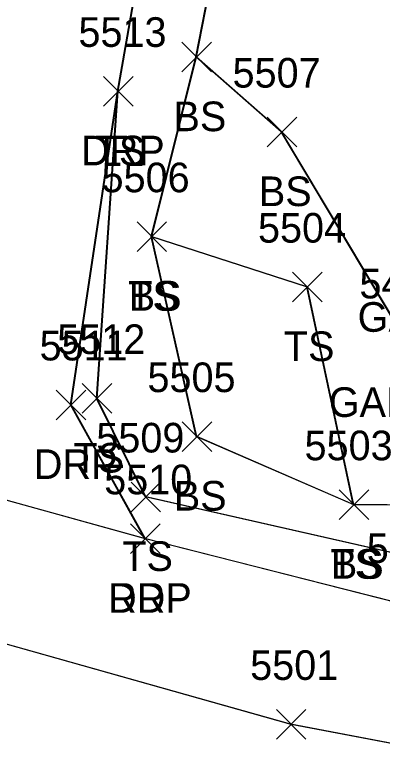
# Model space of a CAD drawing. Extents: x 1554668 to 1563881, y 831386 to 834374.
# Drawn here: x 1561837.1 to 1561861.9, y 833090.1 to 833140.6 of the extents above; entities that cross this region are included whole.
import ezdxf

# ---------------------------------------------------------------- set-up
doc = ezdxf.new("R2010")
doc.units = 0
for name, color, linetype in [('L_A', 7, 'Continuous'), ('L_I', 7, 'Continuous'), ('L_TIC', 7, 'Continuous'), ('LELB', 7, 'Continuous'), ('P_A', 7, 'Continuous'), ('P_I', 7, 'Continuous'), ('P_TIC', 7, 'Continuous'), ('PET', 7, 'Continuous'), ('PRC', 7, 'Continuous'), ('R_A', 7, 'Continuous'), ('R_I', 7, 'Continuous'), ('R_TIC', 7, 'Continuous'), ('RDP', 7, 'Continuous')]:
    doc.layers.add(name, color=color, linetype=linetype)

msp = doc.modelspace()

# ---------------------------------------------------------------- linework, layer by layer
at = {"layer": 'L_TIC'}
for points in [[(1561848.413, 833136.729), (1561850.413, 833138.729)], [(1561850.413, 833136.729), (1561848.413, 833138.729)], [(1561848.413, 833136.729), (1561850.413, 833138.729)], [(1561850.413, 833136.729), (1561848.413, 833138.729)], [(1561843.126, 833134.42), (1561845.126, 833136.42)], [(1561845.126, 833134.42), (1561843.126, 833136.42)], [(1561854.18, 833131.67), (1561856.18, 833133.67)], [(1561856.18, 833131.67), (1561854.18, 833133.67)], [(1561845.389, 833124.605), (1561847.389, 833126.605)], [(1561847.389, 833124.605), (1561845.389, 833126.605)], [(1561845.389, 833124.605), (1561847.389, 833126.605)], [(1561847.389, 833124.605), (1561845.389, 833126.605)], [(1561855.899, 833121.205), (1561857.899, 833123.205)], [(1561857.899, 833121.205), (1561855.899, 833123.205)], [(1561841.69, 833113.682), (1561843.69, 833115.682)], [(1561843.69, 833113.682), (1561841.69, 833115.682)], [(1561848.433, 833111.112), (1561850.433, 833113.112)], [(1561850.433, 833111.112), (1561848.433, 833113.112)], [(1561844.986, 833107.035), (1561846.986, 833109.035)], [(1561846.986, 833107.035), (1561844.986, 833109.035)], [(1561859.042, 833106.51), (1561861.042, 833108.51)], [(1561861.042, 833106.51), (1561859.042, 833108.51)], [(1561859.042, 833106.51), (1561861.042, 833108.51)], [(1561861.042, 833106.51), (1561859.042, 833108.51)]]:
    msp.add_lwpolyline(points, dxfattribs=at)
at = {"layer": 'LELB'}
for points in [[(1561896.157, 833110.529), (1561885.646, 833103.516), (1561871.444, 833107.411), (1561859.996, 833107.515), (1561849.385, 833112.12), (1561846.342, 833125.61), (1561849.363, 833137.741), (1561853.594, 833159.386), (1561854.012, 833165.388), (1561843.795, 833172.424)], [(1561896.157, 833110.529), (1561885.646, 833103.516), (1561871.444, 833107.411), (1561859.996, 833107.515), (1561849.385, 833112.12), (1561846.342, 833125.61), (1561849.363, 833137.741), (1561853.594, 833159.386), (1561854.012, 833165.388), (1561843.795, 833172.424)], [(1561896.157, 833110.529), (1561885.646, 833103.516), (1561871.444, 833107.411), (1561859.996, 833107.515), (1561849.385, 833112.12), (1561846.342, 833125.61), (1561849.363, 833137.741), (1561853.594, 833159.386), (1561854.012, 833165.388), (1561843.795, 833172.424)], [(1561896.205, 833110.522), (1561885.694, 833103.511), (1561871.49, 833107.407), (1561860.042, 833107.51), (1561849.433, 833112.112), (1561846.389, 833125.605), (1561849.413, 833137.729), (1561853.641, 833159.38), (1561854.06, 833165.379), (1561843.843, 833172.416)], [(1561863.623, 833118.45), (1561855.134, 833132.675), (1561849.363, 833137.741)], [(1561863.623, 833118.45), (1561855.134, 833132.675), (1561849.363, 833137.741)], [(1561863.623, 833118.45), (1561855.134, 833132.675), (1561849.363, 833137.741)], [(1561863.672, 833118.437), (1561855.18, 833132.67), (1561849.413, 833137.729)], [(1561944.136, 833108.566), (1561937.29, 833091.8), (1561930.722, 833090.547), (1561906.561, 833095.542), (1561892, 833098.723), (1561885.647, 833099.045), (1561845.936, 833108.046), (1561842.642, 833114.691), (1561844.076, 833135.432)], [(1561944.136, 833108.566), (1561937.29, 833091.8), (1561930.722, 833090.547), (1561906.561, 833095.542), (1561892, 833098.723), (1561885.647, 833099.045), (1561845.936, 833108.046), (1561842.642, 833114.691), (1561844.076, 833135.432)], [(1561944.136, 833108.566), (1561937.29, 833091.8), (1561930.722, 833090.547), (1561906.561, 833095.542), (1561892, 833098.723), (1561885.647, 833099.045), (1561845.936, 833108.046), (1561842.642, 833114.691), (1561844.076, 833135.432)], [(1561944.181, 833108.555), (1561937.337, 833091.79), (1561930.767, 833090.536), (1561906.607, 833095.531), (1561892.047, 833098.713), (1561885.695, 833099.038), (1561845.986, 833108.035), (1561842.69, 833114.682), (1561844.126, 833135.42)], [(1561859.996, 833107.515), (1561856.852, 833122.212), (1561846.342, 833125.61)], [(1561859.996, 833107.515), (1561856.852, 833122.212), (1561846.342, 833125.61)], [(1561859.996, 833107.515), (1561856.852, 833122.212), (1561846.342, 833125.61)], [(1561860.042, 833107.51), (1561856.899, 833122.205), (1561846.389, 833125.605)]]:
    msp.add_lwpolyline(points, dxfattribs=at)
at = {"layer": 'P_TIC'}
for points in [[(1561844.952, 833104.212), (1561846.952, 833106.212)], [(1561846.952, 833104.212), (1561844.952, 833106.212)], [(1561854.803, 833091.68), (1561856.803, 833093.68)], [(1561856.803, 833091.68), (1561854.803, 833093.68)]]:
    msp.add_lwpolyline(points, dxfattribs=at)
at = {"layer": 'PET'}
for points in [[(1562141.253, 833047.118), (1562119.219, 833051.02), (1562082.185, 833058.003), (1562039.029, 833066.72), (1561990.705, 833076.46), (1561963.841, 833081.85), (1561937.623, 833086.627), (1561907.239, 833092.025), (1561888.365, 833096.124), (1561864.197, 833100.58), (1561845.905, 833105.219), (1561814.163, 833114.007), (1561794.691, 833124.468), (1561784.578, 833134.978), (1561776.402, 833149.044), (1561771.881, 833170.92), (1561772.446, 833192.579), (1561778.438, 833223.18)], [(1562141.253, 833047.118), (1562119.219, 833051.02), (1562082.185, 833058.003), (1562039.029, 833066.72), (1561990.705, 833076.46), (1561963.841, 833081.85), (1561937.623, 833086.627), (1561907.239, 833092.025), (1561888.365, 833096.124), (1561864.197, 833100.58), (1561845.905, 833105.219), (1561814.163, 833114.007), (1561794.691, 833124.468), (1561784.578, 833134.978), (1561776.402, 833149.044), (1561771.881, 833170.92), (1561772.446, 833192.579), (1561778.438, 833223.18)], [(1562141.253, 833047.118), (1562119.219, 833051.02), (1562082.185, 833058.003), (1562039.029, 833066.72), (1561990.705, 833076.46), (1561963.841, 833081.85), (1561937.623, 833086.627), (1561907.239, 833092.025), (1561888.365, 833096.124), (1561864.197, 833100.58), (1561845.905, 833105.219), (1561814.163, 833114.007), (1561794.691, 833124.468), (1561784.578, 833134.978), (1561776.402, 833149.044), (1561771.881, 833170.92), (1561772.446, 833192.579), (1561778.438, 833223.18)], [(1562141.251, 833047.118), (1562119.213, 833051.023), (1562082.178, 833058.006), (1562039.08, 833066.71), (1561990.757, 833076.45), (1561963.888, 833081.841), (1561937.672, 833086.619), (1561907.286, 833092.016), (1561888.413, 833096.116), (1561864.244, 833100.574), (1561845.952, 833105.212), (1561814.212, 833113.998), (1561794.693, 833124.468), (1561784.58, 833134.979), (1561776.404, 833149.046), (1561771.883, 833170.923), (1561772.448, 833192.582), (1561778.438, 833223.182)]]:
    msp.add_lwpolyline(points, dxfattribs=at)
at = {"layer": 'PRC'}
for points in [[(1562300.293, 833002.635), (1562265.056, 833007.76), (1562229.752, 833015.899), (1562188.56, 833027.158), (1562163.867, 833032.834), (1562128.368, 833039.745), (1562080.008, 833048.853), (1562037.166, 833057.37), (1561989.079, 833066.767), (1561944.749, 833075.337), (1561893.656, 833085.488), (1561855.803, 833092.68), (1561805.738, 833106.779), (1561782.445, 833121.396), (1561772.46, 833130.936), (1561764.816, 833144.509), (1561760.941, 833173.068), (1561763.812, 833193.359), (1561770.109, 833225.658), (1561775.835, 833254.581), (1561787.627, 833309.043), (1561795.14, 833348.536), (1561800.21, 833371.538), (1561806.437, 833405.192)], [(1562300.297, 833002.634), (1562265.06, 833007.759), (1562229.751, 833015.899), (1562188.563, 833027.157), (1562163.87, 833032.838), (1562128.369, 833039.745), (1562080.013, 833048.851), (1562037.119, 833057.379), (1561989.031, 833066.776), (1561944.699, 833075.346), (1561893.607, 833085.494), (1561855.757, 833092.686), (1561805.685, 833106.789), (1561782.448, 833121.397), (1561772.461, 833130.936), (1561764.814, 833144.506), (1561760.941, 833173.07), (1561763.813, 833193.362), (1561770.108, 833225.654), (1561775.838, 833254.58), (1561787.632, 833309.041), (1561795.141, 833348.53), (1561800.212, 833371.537), (1561806.439, 833405.19)], [(1562300.297, 833002.634), (1562265.06, 833007.759), (1562229.751, 833015.899), (1562188.563, 833027.157), (1562163.87, 833032.838), (1562128.369, 833039.745), (1562080.013, 833048.851), (1562037.119, 833057.379), (1561989.031, 833066.776), (1561944.699, 833075.346), (1561893.607, 833085.494), (1561855.757, 833092.686), (1561805.685, 833106.789), (1561782.448, 833121.397), (1561772.461, 833130.936), (1561764.814, 833144.506), (1561760.941, 833173.07), (1561763.813, 833193.362), (1561770.108, 833225.654), (1561775.838, 833254.58), (1561787.632, 833309.041), (1561795.141, 833348.53), (1561800.212, 833371.537), (1561806.439, 833405.19)], [(1562300.297, 833002.634), (1562265.06, 833007.759), (1562229.751, 833015.899), (1562188.563, 833027.157), (1562163.87, 833032.838), (1562128.369, 833039.745), (1562080.013, 833048.851), (1562037.119, 833057.379), (1561989.031, 833066.776), (1561944.699, 833075.346), (1561893.607, 833085.494), (1561855.757, 833092.686), (1561805.685, 833106.789), (1561782.448, 833121.397), (1561772.461, 833130.936), (1561764.814, 833144.506), (1561760.941, 833173.07), (1561763.813, 833193.362), (1561770.108, 833225.654), (1561775.838, 833254.58), (1561787.632, 833309.041), (1561795.141, 833348.53), (1561800.212, 833371.537), (1561806.439, 833405.19)]]:
    msp.add_lwpolyline(points, dxfattribs=at)
at = {"layer": 'R_TIC'}
for points in [[(1561843.126, 833134.42), (1561845.126, 833136.42)], [(1561845.126, 833134.42), (1561843.126, 833136.42)], [(1561839.935, 833113.25), (1561841.935, 833115.25)], [(1561841.935, 833113.25), (1561839.935, 833115.25)], [(1561844.952, 833104.212), (1561846.952, 833106.212)], [(1561846.952, 833104.212), (1561844.952, 833106.212)]]:
    msp.add_lwpolyline(points, dxfattribs=at)
at = {"layer": 'RDP'}
for points in [[(1561845.905, 833105.219), (1561840.887, 833114.258), (1561844.076, 833135.432), (1561848.417, 833160.196), (1561841.226, 833161.728)], [(1561845.905, 833105.219), (1561840.887, 833114.258), (1561844.076, 833135.432), (1561848.417, 833160.196), (1561841.226, 833161.728)], [(1561845.905, 833105.219), (1561840.887, 833114.258), (1561844.076, 833135.432), (1561848.417, 833160.196), (1561841.226, 833161.728)], [(1561845.952, 833105.212), (1561840.935, 833114.25), (1561844.126, 833135.42), (1561848.466, 833160.184), (1561841.274, 833161.72)]]:
    msp.add_lwpolyline(points, dxfattribs=at)

# ---------------------------------------------------------------- texts
at = {"layer": 'L_A'}
for s, p in [('BS', (1561847.854, 833132.729)), ('BS', (1561847.854, 833132.729)), ('TS', (1561842.535, 833130.42)), ('BS', (1561853.621, 833127.67)), ('TS', (1561844.798, 833120.605)), ('BS', (1561844.83, 833120.605)), ('GARDEN', (1561860.29, 833119.185)), ('GARDEN', (1561860.29, 833119.185)), ('TS', (1561855.308, 833117.205)), ('GARDEN', (1561858.342, 833113.437)), ('TS', (1561841.099, 833109.682)), ('BS', (1561847.874, 833107.112)), ('TS', (1561844.395, 833103.035)), ('TS', (1561858.452, 833102.51)), ('BS', (1561858.483, 833102.51))]:
    msp.add_text(s, height=2, dxfattribs=at).set_placement(p)
at = {"layer": 'L_I'}
for s, p in [('5513', (1561841.433, 833138.42)), ('5507', (1561851.842, 833135.67)), ('5506', (1561842.995, 833128.605)), ('5506', (1561842.995, 833128.605)), ('5504', (1561853.56, 833125.205)), ('5492', (1561860.413, 833121.437)), ('5492', (1561860.413, 833121.437)), ('5512', (1561839.997, 833117.682)), ('5505', (1561846.095, 833115.112)), ('5509', (1561842.639, 833111.035)), ('5503', (1561856.704, 833110.51)), ('5503', (1561856.704, 833110.51))]:
    msp.add_text(s, height=2, dxfattribs=at).set_placement(p)
at = {"layer": 'P_A'}
msp.add_text('RDP', height=2, dxfattribs=at).set_placement((1561843.44, 833100.212))
at = {"layer": 'P_I'}
for s, p in [('5510', (1561843.173, 833108.212)), ('5502', (1561860.905, 833103.574)), ('5501', (1561853.032, 833095.68))]:
    msp.add_text(s, height=2, dxfattribs=at).set_placement(p)
at = {"layer": 'R_A'}
for p in [(1561841.614, 833130.42), (1561838.423, 833109.25), (1561843.44, 833100.212)]:
    msp.add_text('DRP', height=2, dxfattribs=at).set_placement(p)
at = {"layer": 'R_I'}
for s, p in [('5513', (1561841.433, 833138.42)), ('5511', (1561838.809, 833117.25)), ('5510', (1561843.173, 833108.212))]:
    msp.add_text(s, height=2, dxfattribs=at).set_placement(p)

doc.saveas('drawing.dxf')
